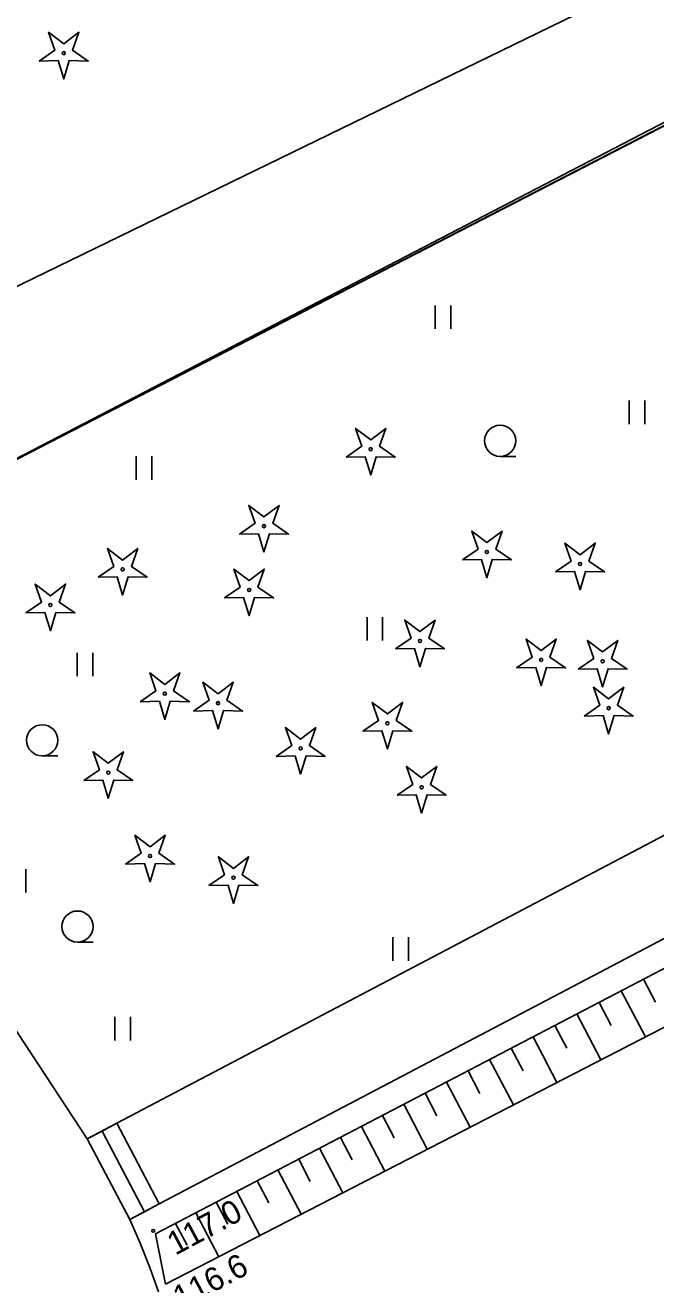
# Model space of a CAD drawing. Extents: x 6434771 to 6436222, y 5663454 to 5664782.
# Drawn here: x 6435373.69 to 6435393.89, y 5664202.81 to 5664243.2 of the extents above; entities that cross this region are included whole.
import ezdxf

# ---------------------------------------------------------------- set-up
doc = ezdxf.new("R2010")
doc.units = 0
for name, color, linetype in [('Warstwa 1', 7, 'Continuous'), ('Warstwa 10', 7, 'Continuous'), ('Warstwa 13', 7, 'Continuous'), ('Warstwa 20', 7, 'Continuous'), ('Warstwa 21', 7, 'Continuous'), ('Warstwa 36', 7, 'Continuous'), ('Warstwa 5', 7, 'Continuous'), ('Warstwa 6', 7, 'Continuous'), ('Warstwa 9', 7, 'Continuous')]:
    doc.layers.add(name, color=color, linetype=linetype)

msp = doc.modelspace()

# ---------------------------------------------------------------- linework, layer by layer
at = {"layer": 'Warstwa 1'}
msp.add_line((6435361.007, 5664222.882), (6435421.317, 5664253.985), dxfattribs=at)
msp.add_line((6435361.007, 5664222.882), (6435421.317, 5664253.985), dxfattribs=at)
at = {"layer": 'Warstwa 10'}
for p, q in [((6435377.866, 5664204.447), (6435432.776, 5664233.125)), ((6435378.186, 5664202.833), (6435433.555, 5664231.395)), ((6435393.499, 5664212.611), (6435393.886, 5664211.871)), ((6435392.785, 5664212.239), (6435393.556, 5664210.761)), ((6435392.073, 5664211.867), (6435392.459, 5664211.131)), ((6435391.366, 5664211.498), (6435392.134, 5664210.028)), ((6435389.96, 5664210.763), (6435390.724, 5664209.301)), ((6435390.661, 5664211.129), (6435391.045, 5664210.397)), ((6435389.263, 5664210.398), (6435389.644, 5664209.669)), ((6435388.567, 5664210.036), (6435389.328, 5664208.58)), ((6435387.876, 5664209.674), (6435388.255, 5664208.948)), ((6435387.186, 5664209.314), (6435387.943, 5664207.866)), ((6435386.501, 5664208.957), (6435386.878, 5664208.234)), ((6435385.819, 5664208.6), (6435386.571, 5664207.159)), ((6435385.139, 5664208.245), (6435385.515, 5664207.526)), ((6435383.79, 5664207.54), (6435384.163, 5664206.825)), ((6435384.463, 5664207.892), (6435385.213, 5664206.457)), ((6435383.119, 5664207.19), (6435383.865, 5664205.762)), ((6435382.452, 5664206.842), (6435382.825, 5664206.13)), ((6435381.788, 5664206.495), (6435382.531, 5664205.073)), ((6435381.127, 5664206.15), (6435381.497, 5664205.441)), ((6435380.468, 5664205.806), (6435381.207, 5664204.391)), ((6435379.161, 5664205.123), (6435379.896, 5664203.715)), ((6435379.813, 5664205.464), (6435380.182, 5664204.758)), ((6435378.512, 5664204.784), (6435378.879, 5664204.081)), ((6435377.866, 5664204.447), (6435378.186, 5664202.833))]:
    msp.add_line(p, q, dxfattribs=at)
for points in [[(6435374.143, 5664242.048), (6435374.645, 5664242.395), (6435374.443, 5664242.971), (6435374.928, 5664242.601), (6435375.413, 5664242.971), (6435375.211, 5664242.395), (6435375.713, 5664242.048), (6435375.103, 5664242.062), (6435374.928, 5664241.478), (6435374.753, 5664242.062)], [(6435383.975, 5664229.35), (6435384.477, 5664229.697), (6435384.275, 5664230.273), (6435384.76, 5664229.903), (6435385.245, 5664230.273), (6435385.043, 5664229.697), (6435385.545, 5664229.35), (6435384.935, 5664229.364), (6435384.76, 5664228.78), (6435384.585, 5664229.364)], [(6435380.555, 5664226.881), (6435381.057, 5664227.228), (6435380.855, 5664227.804), (6435381.34, 5664227.434), (6435381.825, 5664227.804), (6435381.623, 5664227.228), (6435382.125, 5664226.881), (6435381.515, 5664226.895), (6435381.34, 5664226.311), (6435381.165, 5664226.895)], [(6435387.695, 5664226.055), (6435388.197, 5664226.402), (6435387.995, 5664226.978), (6435388.48, 5664226.608), (6435388.965, 5664226.978), (6435388.763, 5664226.402), (6435389.265, 5664226.055), (6435388.655, 5664226.069), (6435388.48, 5664225.485), (6435388.305, 5664226.069)], [(6435390.681, 5664225.669), (6435391.183, 5664226.016), (6435390.981, 5664226.592), (6435391.466, 5664226.222), (6435391.951, 5664226.592), (6435391.749, 5664226.016), (6435392.251, 5664225.669), (6435391.641, 5664225.683), (6435391.466, 5664225.099), (6435391.291, 5664225.683)], [(6435376.028, 5664225.496), (6435376.53, 5664225.843), (6435376.328, 5664226.419), (6435376.813, 5664226.049), (6435377.298, 5664226.419), (6435377.096, 5664225.843), (6435377.598, 5664225.496), (6435376.988, 5664225.51), (6435376.813, 5664224.926), (6435376.638, 5664225.51)], [(6435380.08, 5664224.837), (6435380.582, 5664225.184), (6435380.38, 5664225.76), (6435380.865, 5664225.39), (6435381.35, 5664225.76), (6435381.148, 5664225.184), (6435381.65, 5664224.837), (6435381.04, 5664224.851), (6435380.865, 5664224.267), (6435380.69, 5664224.851)], [(6435373.714, 5664224.354), (6435374.216, 5664224.701), (6435374.014, 5664225.277), (6435374.499, 5664224.907), (6435374.984, 5664225.277), (6435374.782, 5664224.701), (6435375.284, 5664224.354), (6435374.674, 5664224.368), (6435374.499, 5664223.784), (6435374.324, 5664224.368)], [(6435385.551, 5664223.201), (6435386.053, 5664223.548), (6435385.851, 5664224.124), (6435386.336, 5664223.754), (6435386.821, 5664224.124), (6435386.619, 5664223.548), (6435387.121, 5664223.201), (6435386.511, 5664223.215), (6435386.336, 5664222.631), (6435386.161, 5664223.215)], [(6435389.434, 5664222.594), (6435389.936, 5664222.941), (6435389.734, 5664223.517), (6435390.219, 5664223.147), (6435390.704, 5664223.517), (6435390.502, 5664222.941), (6435391.004, 5664222.594), (6435390.394, 5664222.608), (6435390.219, 5664222.024), (6435390.044, 5664222.608)], [(6435391.403, 5664222.55), (6435391.905, 5664222.897), (6435391.703, 5664223.473), (6435392.188, 5664223.103), (6435392.673, 5664223.473), (6435392.471, 5664222.897), (6435392.973, 5664222.55), (6435392.363, 5664222.564), (6435392.188, 5664221.98), (6435392.013, 5664222.564)], [(6435377.38, 5664221.509), (6435377.882, 5664221.856), (6435377.68, 5664222.432), (6435378.165, 5664222.062), (6435378.65, 5664222.432), (6435378.448, 5664221.856), (6435378.95, 5664221.509), (6435378.34, 5664221.523), (6435378.165, 5664220.939), (6435377.99, 5664221.523)], [(6435379.086, 5664221.208), (6435379.588, 5664221.555), (6435379.386, 5664222.131), (6435379.871, 5664221.761), (6435380.356, 5664222.131), (6435380.154, 5664221.555), (6435380.656, 5664221.208), (6435380.046, 5664221.222), (6435379.871, 5664220.638), (6435379.696, 5664221.222)], [(6435391.595, 5664221.047), (6435392.097, 5664221.394), (6435391.895, 5664221.97), (6435392.38, 5664221.6), (6435392.865, 5664221.97), (6435392.663, 5664221.394), (6435393.165, 5664221.047), (6435392.555, 5664221.061), (6435392.38, 5664220.477), (6435392.205, 5664221.061)], [(6435384.509, 5664220.563), (6435385.011, 5664220.91), (6435384.809, 5664221.486), (6435385.294, 5664221.116), (6435385.779, 5664221.486), (6435385.577, 5664220.91), (6435386.079, 5664220.563), (6435385.469, 5664220.577), (6435385.294, 5664219.993), (6435385.119, 5664220.577)], [(6435381.729, 5664219.756), (6435382.231, 5664220.103), (6435382.029, 5664220.679), (6435382.514, 5664220.309), (6435382.999, 5664220.679), (6435382.797, 5664220.103), (6435383.299, 5664219.756), (6435382.689, 5664219.77), (6435382.514, 5664219.186), (6435382.339, 5664219.77)], [(6435375.569, 5664218.981), (6435376.071, 5664219.328), (6435375.869, 5664219.904), (6435376.354, 5664219.534), (6435376.839, 5664219.904), (6435376.637, 5664219.328), (6435377.139, 5664218.981), (6435376.529, 5664218.995), (6435376.354, 5664218.411), (6435376.179, 5664218.995)], [(6435385.604, 5664218.51), (6435386.106, 5664218.857), (6435385.904, 5664219.433), (6435386.389, 5664219.063), (6435386.874, 5664219.433), (6435386.672, 5664218.857), (6435387.174, 5664218.51), (6435386.564, 5664218.524), (6435386.389, 5664217.94), (6435386.214, 5664218.524)], [(6435376.907, 5664216.305), (6435377.409, 5664216.652), (6435377.207, 5664217.228), (6435377.692, 5664216.858), (6435378.177, 5664217.228), (6435377.975, 5664216.652), (6435378.477, 5664216.305), (6435377.867, 5664216.319), (6435377.692, 5664215.735), (6435377.517, 5664216.319)], [(6435379.579, 5664215.612), (6435380.081, 5664215.959), (6435379.879, 5664216.535), (6435380.364, 5664216.165), (6435380.849, 5664216.535), (6435380.647, 5664215.959), (6435381.149, 5664215.612), (6435380.539, 5664215.626), (6435380.364, 5664215.042), (6435380.189, 5664215.626)]]:
    msp.add_lwpolyline(points, close=True, dxfattribs=at)
for centre in [(6435374.928, 5664242.303), (6435384.76, 5664229.605), (6435381.34, 5664227.136), (6435388.48, 5664226.31), (6435376.813, 5664225.751), (6435391.466, 5664225.924), (6435380.865, 5664225.092), (6435374.499, 5664224.609), (6435386.336, 5664223.456), (6435390.219, 5664222.849), (6435392.188, 5664222.805), (6435378.165, 5664221.764), (6435379.871, 5664221.463), (6435392.38, 5664221.302), (6435385.294, 5664220.818), (6435382.514, 5664220.011), (6435376.354, 5664219.236), (6435386.389, 5664218.765), (6435377.692, 5664216.56), (6435380.364, 5664215.867)]:
    msp.add_circle(centre, 0.05, dxfattribs=at)
at = {"layer": 'Warstwa 13'}
msp.add_circle((6435377.796, 5664204.547), 0.045, dxfattribs=at)
at = {"layer": 'Warstwa 20'}
for q in [(6435432.776, 5664233.125), (6435378.186, 5664202.833)]:
    msp.add_line((6435377.866, 5664204.447), q, dxfattribs=at)
at = {"layer": 'Warstwa 21'}
msp.add_line((6435378.186, 5664202.833), (6435433.555, 5664231.395), dxfattribs=at)
at = {"layer": 'Warstwa 36'}
msp.add_line((6435377.514, 5664205.156), (6435376.156, 5664207.743), dxfattribs=at)
msp.add_lwpolyline([(6435377.041, 5664204.907), (6435377.987, 5664205.405), (6435376.629, 5664207.992), (6435375.682, 5664207.493), (6435377.041, 5664204.907)], dxfattribs=at)
at = {"layer": 'Warstwa 5'}
for p, q in [((6435364.881, 5664224.875), (6435420.535, 5664253.784)), ((6435376.629, 5664207.992), (6435432.468, 5664237.389)), ((6435377.987, 5664205.405), (6435433.947, 5664234.871)), ((6435386.821, 5664233.46), (6435386.821, 5664234.21)), ((6435387.321, 5664233.46), (6435387.321, 5664234.21)), ((6435393.042, 5664230.411), (6435393.042, 5664231.161)), ((6435393.542, 5664230.411), (6435393.542, 5664231.161)), ((6435377.249, 5664228.626), (6435377.249, 5664229.376)), ((6435377.749, 5664228.626), (6435377.749, 5664229.376)), ((6435384.641, 5664223.468), (6435384.641, 5664224.218)), ((6435385.141, 5664223.468), (6435385.141, 5664224.218)), ((6435364.801, 5664224.046), (6435375.682, 5664207.493)), ((6435375.361, 5664222.328), (6435375.361, 5664223.078)), ((6435375.861, 5664222.328), (6435375.861, 5664223.078)), ((6435373.718, 5664215.388), (6435373.718, 5664216.138)), ((6435385.469, 5664213.204), (6435385.469, 5664213.954)), ((6435385.969, 5664213.204), (6435385.969, 5664213.954)), ((6435376.566, 5664210.651), (6435376.566, 5664211.401)), ((6435377.066, 5664210.651), (6435377.066, 5664211.401)), ((6435376.156, 5664207.743), (6435376.629, 5664207.992)), ((6435375.682, 5664207.493), (6435376.156, 5664207.743)), ((6435377.041, 5664204.907), (6435377.514, 5664205.156)), ((6435377.514, 5664205.156), (6435377.987, 5664205.405)), ((6435377.041, 5664204.907), (6435377.38, 5664204.147)), ((6435377.38, 5664204.147), (6435377.686, 5664203.373)), ((6435377.686, 5664203.373), (6435377.957, 5664202.586))]:
    msp.add_line(p, q, dxfattribs=at)
at = {"layer": 'Warstwa 6'}
for p, q in [((6435389.404, 5664229.375), (6435388.904, 5664229.375)), ((6435374.737, 5664219.771), (6435374.237, 5664219.771)), ((6435375.865, 5664213.798), (6435375.365, 5664213.798))]:
    msp.add_line(p, q, dxfattribs=at)
for points in [[(6435178.594, 5664087.63), (6435208.059, 5664139.966), (6435211.529, 5664146.575), (6435213.022, 5664149.287), (6435225.029, 5664170.493), (6435236.511, 5664189.676), (6435270.202, 5664169.787), (6435274.162, 5664172.249), (6435313.572, 5664197.814), (6435318.688, 5664200.772), (6435361.007, 5664222.882), (6435421.317, 5664253.985), (6435453.652, 5664270.705), (6435505.839, 5664297.445)], [(6435505.839, 5664297.445), (6435453.652, 5664270.705), (6435421.317, 5664253.985), (6435361.007, 5664222.882), (6435318.688, 5664200.772), (6435313.572, 5664197.814), (6435274.162, 5664172.249), (6435270.202, 5664169.787), (6435280.52, 5664163.67), (6435281.9, 5664166), (6435298.18, 5664159.59), (6435302.54, 5664158.4), (6435305.88, 5664157.68), (6435308.29, 5664157.51), (6435327.38, 5664158.24), (6435332.24, 5664155.5), (6435334.23, 5664151.44), (6435337.85, 5664142.17), (6435340.1, 5664138.72), (6435343.09, 5664134.96), (6435346.45, 5664131.64), (6435350.11, 5664128.65), (6435358.36, 5664122.94)]]:
    msp.add_lwpolyline(points, dxfattribs=at)
for centre in [(6435388.904, 5664229.875), (6435374.237, 5664220.271), (6435375.365, 5664214.298)]:
    msp.add_circle(centre, 0.5, dxfattribs=at)
at = {"layer": 'Warstwa 9'}
for p, q in [((6435360.012, 5664228.294), (6435411.902, 5664253.569)), ((6435364.881, 5664224.875), (6435420.535, 5664253.784)), ((6435376.629, 5664207.992), (6435432.468, 5664237.389)), ((6435377.987, 5664205.405), (6435433.947, 5664234.871)), ((6435364.801, 5664224.046), (6435375.682, 5664207.493)), ((6435376.629, 5664207.992), (6435377.987, 5664205.405)), ((6435375.682, 5664207.493), (6435377.041, 5664204.907)), ((6435377.041, 5664204.907), (6435377.38, 5664204.147)), ((6435377.38, 5664204.147), (6435377.686, 5664203.373)), ((6435377.686, 5664203.373), (6435377.957, 5664202.586))]:
    msp.add_line(p, q, dxfattribs=at)

# ---------------------------------------------------------------- texts
at = {"layer": 'Warstwa 13'}
for s, rotation, p in [('117.0', 28.2697, (6435378.501, 5664203.743)), ('116.6', 27.9775, (6435378.685, 5664202.016))]:
    msp.add_text(s, height=0.75, rotation=rotation, dxfattribs=at).set_placement(p)

doc.saveas('drawing.dxf')
